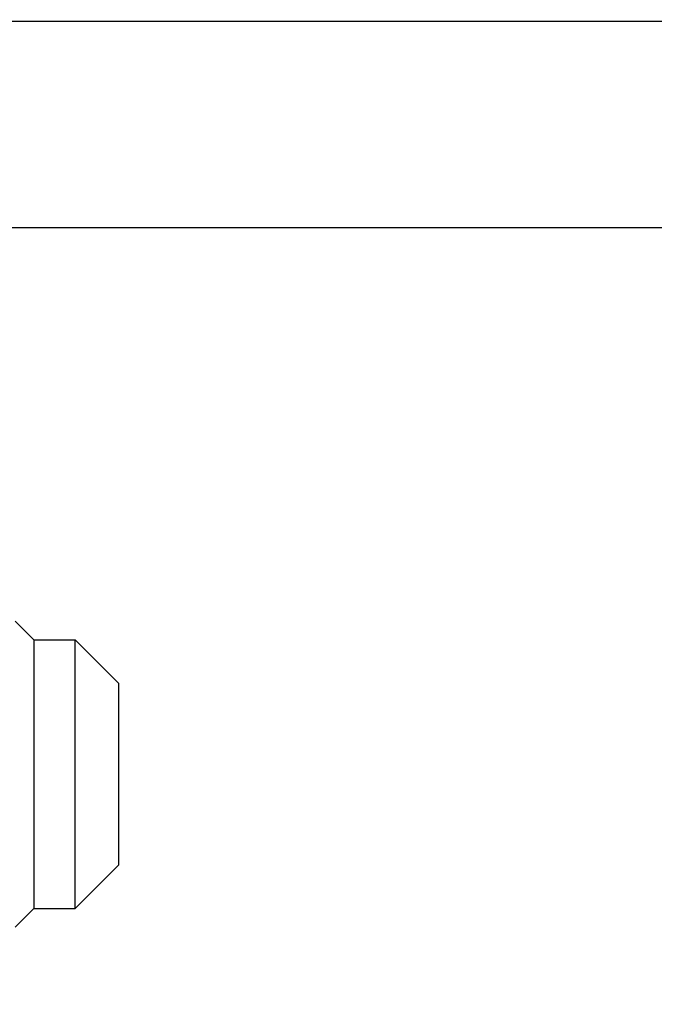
# Model space of a CAD drawing. Extents: x -156717 to 425753, y -51191 to 363295.
# Tile 317 of 502: x 139536 to 139582, y 112756 to 112828. Entities that reach past the tile are written whole.
import ezdxf

# ---------------------------------------------------------------- set-up
doc = ezdxf.new("R2010")
doc.units = 0
doc.header["$LTSCALE"] = 50
doc.layers.get('0').update_dxf_attribs({"linetype": 'CONTINUOUS'})
doc.layers.get('Defpoints').update_dxf_attribs({"linetype": 'CONTINUOUS'})
doc.layers.add('WL570---_TOEVOER', color=3, linetype='CONTINUOUS')
doc.styles.get("Standard").update_dxf_attribs({"font": 'ARIAL.TTF'})
doc.dimstyles.new('ISO-25', dxfattribs={"dimtxt": 2.5, "dimasz": 2.5, "dimexe": 1.25, "dimexo": 0.625, "dimtad": 1, "dimtih": 1, "dimdec": 4, "dimdsep": 46, "dimtxsty": 'Standard', "dimcen": 2.5, "dimadec": 0, "dimazin": 0, "dimtfac": 1, "dimtdec": 4, "dimtmove": 0, "dimatfit": 3, "dimfxl": 0, "dimtvp": 1, "dimtolj": 1, "dimtzin": 0, "dimarcsym": 0})

# ---------------------------------------------------------------- blocks, each defined once
blk = doc.blocks.new('*D171')
at = {"layer": 'Defpoints', "color": 0, "transparency": 16777216}
for p in [(140726.764, 113760.312), (138453.291, 112134.012), (140726.764, 112134.012)]:
    blk.add_point(p, dxfattribs=at)
at = {"layer": 'WL570---_TOEVOER', "color": 0, "lineweight": -2, "transparency": 16777216}
for p, q in [((138453.291, 112165.262), (138453.291, 113822.812)), ((140726.764, 112165.262), (140726.764, 113822.812)), ((138578.291, 113760.312), (140601.764, 113760.312))]:
    blk.add_line(p, q, dxfattribs=at)
at = {"layer": 'WL570---_TOEVOER', "color": 0, "transparency": 16777216}
for points in [[(138578.291, 113781.146), (138578.291, 113739.479), (138453.291, 113760.312)], [(140601.764, 113781.146), (140601.764, 113739.479), (140726.764, 113760.312)]]:
    blk.add_solid(points, dxfattribs=at)
at = {"layer": 'WL570---_TOEVOER', "color": 0, "transparency": 16777216, "insert": (139607.851, 113855.427), "char_height": 125, "attachment_point": 5}
blk.add_mtext('\\A1;2273 HT', dxfattribs=at)

msp = doc.modelspace()

# ---------------------------------------------------------------- linework, layer by layer
at = {"color": 6, "linetype": 'Continuous'}
for p, q in [((138830.41681, 112827.80001), (139676.04008, 112827.80001)), ((140570.67049, 112812.79783), (138609.38459, 112812.79783))]:
    msp.add_line(p, q, dxfattribs=at)
at = {"color": 7, "linetype": 'Continuous'}
for p, q in [((139537.36986, 112782.88097), (139536.00716, 112784.24367)), ((139537.36986, 112782.88097), (139536.00716, 112784.24367)), ((139537.36986, 112782.88097), (139540.37029, 112782.88097)), ((139537.36986, 112782.88097), (139540.37029, 112782.88097)), ((139537.36986, 112782.88097), (139537.36986, 112782.13868)), ((139543.52075, 112779.73051), (139540.37029, 112782.88097)), ((139543.52075, 112779.73051), (139540.37029, 112782.88097)), ((139540.37029, 112782.13868), (139540.37029, 112782.88097)), ((139537.36986, 112782.13868), (139537.36986, 112780.02484)), ((139540.37029, 112780.02484), (139540.37029, 112782.13868)), ((139537.36986, 112780.02484), (139537.36986, 112776.86125)), ((139540.37029, 112776.86125), (139540.37029, 112780.02484)), ((139543.52075, 112779.73051), (139543.52075, 112779.13042)), ((139543.52075, 112779.13042), (139543.52075, 112767.12867)), ((139537.36986, 112776.86125), (139537.36986, 112773.12955)), ((139540.37029, 112773.12955), (139540.37029, 112776.86125)), ((139537.36986, 112773.12955), (139537.36986, 112769.39784)), ((139540.37029, 112769.39784), (139540.37029, 112773.12955)), ((139537.36986, 112769.39784), (139537.36986, 112766.23425)), ((139540.37029, 112766.23425), (139540.37029, 112769.39784)), ((139543.52075, 112767.12867), (139543.52075, 112766.52858)), ((139537.36986, 112766.23425), (139537.36986, 112764.12041)), ((139543.52075, 112766.52858), (139540.37029, 112763.37812)), ((139543.52075, 112766.52858), (139540.37029, 112763.37812)), ((139540.37029, 112764.12041), (139540.37029, 112766.23425)), ((139537.36986, 112764.12041), (139537.36986, 112763.37812)), ((139540.37029, 112763.37812), (139540.37029, 112764.12041)), ((139537.36986, 112763.37812), (139536.00716, 112762.01543)), ((139537.36986, 112763.37812), (139540.37029, 112763.37812)), ((139537.36986, 112763.37812), (139540.37029, 112763.37812))]:
    msp.add_line(p, q, dxfattribs=at)

# ---------------------------------------------------------------- dimensions: what is measured, and where the dimension line sits
at = {"layer": 'WL570---_TOEVOER'}
dim = msp.add_linear_dim(base=(140726.7643, 113760.31246), p1=(138453.29076, 112134.01243), p2=(140726.7643, 112134.01243), text='<> HT', dimstyle='ISO-25', override={"dimscale": 50, "dimdec": 0}, dxfattribs=at)
dim.commit()
dim.dimension.update_dxf_attribs({"geometry": '*D171', "text_midpoint": (139607.85128, 113760.31246), "dimtype": 160})

doc.saveas('drawing.dxf')
